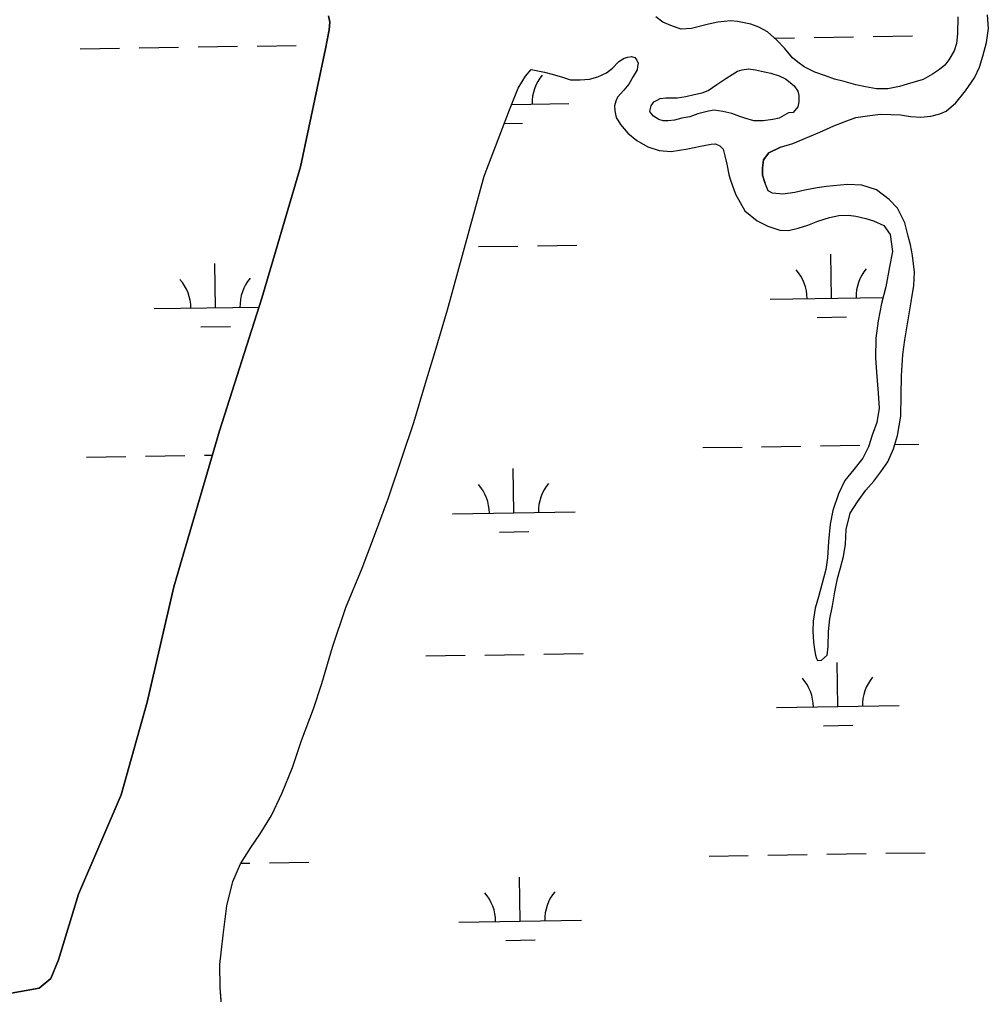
# Model space of a CAD drawing. Extents: x 3823584 to 3861785, y 301729 to 327625.
# Drawn here: x 3852193 to 3852982, y 323857 to 324651 of the extents above; entities that cross this region are included whole.
import ezdxf

# ---------------------------------------------------------------- set-up
doc = ezdxf.new("R2010")
doc.units = 0
doc.layers.add('V-TOPO-SHOR', color=7, linetype='Continuous')
doc.layers.add('V-WETL-SWMP', color=7, linetype='Continuous')

msp = doc.modelspace()

# ---------------------------------------------------------------- linework, layer by layer
at = {"layer": 'V-TOPO-SHOR'}
for points in [[(3852441.97, 324627.08), (3852443.42, 324634.07), (3852445.08, 324642.35), (3852445.54, 324648.68), (3852444.4, 324653.83)], [(3852957.05, 324653.04), (3852956.92, 324639.23), (3852956.06, 324631.34), (3852954.03, 324625.43), (3852949.61, 324617.97), (3852946.41, 324613.66), (3852942.03, 324610.15), (3852936.47, 324606.25), (3852928.93, 324601.98), (3852922.19, 324600.07), (3852915.86, 324598.15), (3852909.52, 324596.24), (3852900.03, 324594.35), (3852890.95, 324594.44), (3852881.88, 324596.1), (3852874, 324597.76), (3852864.54, 324600.22), (3852856.66, 324602.27), (3852849.19, 324605.1), (3852840.53, 324607.95), (3852831.88, 324612.37), (3852826.78, 324615.98), (3852822.47, 324619.57), (3852815.84, 324627.53), (3852809.58, 324633.91), (3852802.14, 324640.69), (3852795.07, 324644.71), (3852788.38, 324647.14), (3852777.74, 324649.22), (3852771.82, 324649.67), (3852761.54, 324648.58), (3852754.02, 324647.07), (3852740.17, 324643.65), (3852731.87, 324642.94), (3852724.79, 324645.38), (3852716.92, 324648.61), (3852711.04, 324653.01)], [(3852812.51, 324546.78), (3852822.8, 324549.84), (3852844.61, 324559.11), (3852856.11, 324564.14), (3852864.44, 324567.61), (3852873.95, 324571.08), (3852885.41, 324572.55), (3852894.11, 324573.65), (3852902.4, 324573.57), (3852910.29, 324573.1), (3852918.58, 324571.84), (3852926.87, 324571.36), (3852935.16, 324572.08), (3852942.29, 324573.98), (3852947.44, 324576.3), (3852955.41, 324582.94), (3852963.4, 324592.74), (3852970.6, 324603.33), (3852974.64, 324611.98), (3852977.48, 324621.04), (3852980.35, 324632.07), (3852982.04, 324643.5), (3852981.36, 324654.56)], [(3852186.06, 323857.88), (3852208.77, 323861.9), (3852218.42, 323869.73), (3852224.7, 323885.02), (3852240.99, 323938.34), (3852275.67, 324019.23), (3852296.81, 324094.76), (3852318.66, 324188.87), (3852355.82, 324315.79), (3852390.33, 324423.84), (3852421.8, 324530.77), (3852441.97, 324627.08)], [(3852609.47, 324610.12), (3852620.38, 324607.84), (3852626.69, 324606.2), (3852634.96, 324603.75), (3852641.65, 324601.71), (3852649.54, 324601.64), (3852657.06, 324602.36), (3852663.79, 324604.27), (3852670.92, 324607.36), (3852675.7, 324611.26), (3852680.89, 324616.74), (3852685.25, 324619.46), (3852688.42, 324620.22), (3852691.19, 324620.59), (3852693.95, 324619.78), (3852695.51, 324617.79), (3852696.67, 324615.41), (3852696.25, 324612.65), (3852695.83, 324609.89), (3852692.62, 324604.39), (3852689, 324598.1), (3852685.01, 324593.4), (3852679.82, 324587.53), (3852678.6, 324584.38), (3852677.38, 324580.44), (3852677.74, 324576.49), (3852678.87, 324570.95), (3852682.37, 324565.39), (3852688.23, 324558.23), (3852695.67, 324552.23), (3852704.71, 324547.02), (3852713.76, 324544.16), (3852723.63, 324543.28), (3852737.07, 324545.52), (3852747.36, 324547.8), (3852756.06, 324549.29), (3852759.62, 324549.65), (3852763.16, 324548.04), (3852765.9, 324545.25), (3852767.42, 324539.71), (3852768.94, 324532.98), (3852770.44, 324524.67), (3852771.59, 324520.71)], [(3852753.71, 324593.15), (3852760.87, 324597.82), (3852768.02, 324602.88), (3852773.19, 324605.99), (3852777.56, 324608.72), (3852781.52, 324609.86), (3852786.66, 324610.6), (3852792.18, 324609.76), (3852799.66, 324608.11), (3852804.79, 324607.27), (3852811.48, 324604.84), (3852816.59, 324602.42), (3852820.51, 324599.62), (3852823.65, 324596.83), (3852826.76, 324592.45), (3852827.52, 324588.89), (3852827.47, 324583.76), (3852826.64, 324579.82), (3852823.04, 324575.11), (3852819.09, 324574.76)], [(3852358.3, 323836.79), (3852356.2, 323862.28), (3852356.07, 323881.13), (3852358.69, 323904.98), (3852361.59, 323928.84), (3852366.73, 323948.83), (3852372.74, 323963.01), (3852381.24, 323976.37), (3852388.93, 323987.5), (3852397.98, 324002.53), (3852406.74, 324020.88), (3852415.2, 324041.45), (3852422.54, 324063.67), (3852432.35, 324089.24), (3852439.15, 324110.07), (3852447.83, 324139.51), (3852458.71, 324172.01), (3852471.81, 324203.97), (3852481.08, 324228.43), (3852493.34, 324261.22), (3852504.77, 324295.1), (3852514.02, 324322.61), (3852523.52, 324354.55), (3852531.39, 324380.38), (3852541.43, 324414.26), (3852571.22, 324523.11), (3852591.94, 324577.3), (3852599.04, 324594.81), (3852605.07, 324604.82), (3852609.47, 324610.12)], [(3852819.09, 324574.76), (3852811.55, 324570.48), (3852806.4, 324569.35), (3852798.5, 324568.24), (3852790.99, 324568.31), (3852783.51, 324570.35), (3852779.58, 324571.97), (3852772.89, 324574.41), (3852765.79, 324576.05), (3852758.69, 324576.91), (3852753.95, 324576.16), (3852745.24, 324573.88), (3852738.9, 324571.57), (3852732.18, 324570.45), (3852726.24, 324568.92), (3852721.1, 324568.18), (3852717.15, 324568.22), (3852713.61, 324569.44), (3852709.29, 324572.24), (3852706.56, 324575.43), (3852706.17, 324576.22), (3852707.39, 324580.56), (3852709.4, 324583.7), (3852712.18, 324585.25), (3852714.56, 324586.41), (3852719.3, 324587.15), (3852724.44, 324587.1), (3852728.39, 324587.07), (3852735.5, 324588.19), (3852742.23, 324589.7), (3852748.96, 324591.22), (3852753.71, 324593.15)], [(3852812.51, 324546.78), (3852803.11, 324542.28), (3852798.7, 324536.46), (3852798.07, 324529.99), (3852797.97, 324524.06), (3852799.89, 324518.2)], [(3852771.59, 324520.71), (3852776.11, 324508.48), (3852783.47, 324495.06), (3852793.62, 324486.91), (3852802.27, 324482.52), (3852812.13, 324479.22), (3852819.13, 324478.99), (3852826.93, 324480.79), (3852835, 324483.41), (3852843.06, 324486.69), (3852852.47, 324489.44), (3852860.27, 324491.11), (3852867.95, 324491.43), (3852874.01, 324490.66), (3852882.11, 324488.69), (3852888.31, 324486.98), (3852896.69, 324482.99), (3852901.99, 324475.75), (3852903.83, 324461.76), (3852901.48, 324449.35), (3852898.36, 324433.16), (3852894.81, 324419.54), (3852892.07, 324405.51), (3852890.27, 324391.22), (3852889.97, 324375.33), (3852890.72, 324363.48), (3852892.18, 324346.38), (3852892.93, 324334.27), (3852891.12, 324322.54), (3852887.41, 324312.41), (3852884.24, 324302.69), (3852879.59, 324293.5), (3852872.37, 324284.3), (3852865.16, 324275.23), (3852859.84, 324264.42), (3852855.35, 324251.05), (3852853.13, 324239.86), (3852851.73, 324225.71), (3852851.01, 324212.23), (3852849.46, 324202.93), (3852843.67, 324180.67), (3852840.9, 324171.36), (3852839.36, 324160.84), (3852839, 324152.62), (3852839.6, 324143.6), (3852840.31, 324137.81), (3852841.02, 324132.97), (3852841.84, 324130.41), (3852842.79, 324128.67), (3852846.16, 324128.96), (3852850.58, 324133.17), (3852851.48, 324140.18), (3852851.67, 324152.3), (3852852.81, 324162.68), (3852854.9, 324173.33), (3852856.98, 324184.8), (3852859.07, 324195.45), (3852861.57, 324204.35), (3852864.07, 324213.4), (3852865.62, 324223.51), (3852866.22, 324235.36), (3852869.37, 324248.85), (3852875.23, 324257.92), (3852882.04, 324267.52), (3852888.6, 324274.7), (3852894.47, 324282.42), (3852900.08, 324290.54), (3852904.73, 324301.07), (3852908.02, 324312), (3852910.62, 324327.65), (3852911.05, 324344.48), (3852911.21, 324360.51), (3852912.31, 324378.03), (3852913.99, 324390.03), (3852916.46, 324404.46), (3852919.18, 324420.91), (3852921.11, 324434.26), (3852921.72, 324445.03), (3852920.15, 324458.49), (3852918.61, 324467.38), (3852916.68, 324474.37), (3852913.78, 324485.26), (3852907.92, 324497.07), (3852901.13, 324504.3), (3852890.71, 324512.05), (3852878.97, 324516.02), (3852867.11, 324516.48), (3852850.02, 324514.88), (3852842.61, 324513.76), (3852832.53, 324511.81), (3852824.19, 324510), (3852814.5, 324508.46), (3852806.14, 324509.35), (3852802.63, 324511.35), (3852799.89, 324518.2)]]:
    msp.add_lwpolyline(points, dxfattribs=at)
at = {"layer": 'V-WETL-SWMP'}
for p, q in [((3852444.4, 324653.83), (3852445.54, 324648.68)), ((3852982.04, 324643.5), (3852981.36, 324654.56)), ((3852445.08, 324642.35), (3852443.42, 324634.07)), ((3852445.54, 324648.68), (3852445.08, 324642.35)), ((3852980.35, 324632.07), (3852982.04, 324643.5)), ((3852807.57, 324635.74), (3852824.17, 324635.99)), ((3852840.16, 324636.24), (3852872.16, 324636.73)), ((3852888.16, 324636.98), (3852920.15, 324637.47)), ((3852242.33, 324627.02), (3852274.32, 324627.52)), ((3852290.32, 324627.76), (3852322.32, 324628.26)), ((3852338.31, 324628.5), (3852370.31, 324629)), ((3852386.31, 324629.24), (3852418.31, 324629.74)), ((3852441.98, 324627.08), (3852421.8, 324530.76)), ((3852443.42, 324634.07), (3852441.98, 324627.08)), ((3852977.48, 324621.04), (3852980.35, 324632.07)), ((3852680.89, 324616.74), (3852685.25, 324619.46)), ((3852685.25, 324619.46), (3852688.42, 324620.22)), ((3852688.42, 324620.22), (3852691.19, 324620.59)), ((3852691.19, 324620.59), (3852693.95, 324619.78)), ((3852693.95, 324619.78), (3852695.51, 324617.79)), ((3852974.64, 324611.98), (3852977.48, 324621.04)), ((3852670.92, 324607.36), (3852675.7, 324611.26)), ((3852675.7, 324611.26), (3852680.89, 324616.74)), ((3852695.51, 324617.79), (3852696.67, 324615.41)), ((3852696.25, 324612.65), (3852695.83, 324609.89)), ((3852696.67, 324615.41), (3852696.25, 324612.65)), ((3852970.6, 324603.33), (3852974.64, 324611.98)), ((3852599.04, 324594.81), (3852605.07, 324604.82)), ((3852605.07, 324604.82), (3852609.47, 324610.12)), ((3852609.47, 324610.12), (3852620.38, 324607.84)), ((3852620.38, 324607.84), (3852626.69, 324606.2)), ((3852626.69, 324606.2), (3852634.96, 324603.75)), ((3852634.96, 324603.75), (3852641.65, 324601.71)), ((3852657.06, 324602.36), (3852663.79, 324604.27)), ((3852663.79, 324604.27), (3852670.92, 324607.36)), ((3852692.61, 324604.39), (3852689, 324598.1)), ((3852695.83, 324609.89), (3852692.61, 324604.39)), ((3852963.4, 324592.74), (3852970.6, 324603.33)), ((3852591.94, 324577.3), (3852599.04, 324594.81)), ((3852641.65, 324601.71), (3852649.55, 324601.64)), ((3852649.55, 324601.64), (3852657.06, 324602.36)), ((3852689, 324598.1), (3852685.01, 324593.4)), ((3852679.82, 324587.53), (3852678.6, 324584.38)), ((3852685.01, 324593.4), (3852679.82, 324587.53)), ((3852955.41, 324582.94), (3852963.4, 324592.74)), ((3852593.72, 324581.69), (3852640.38, 324582.41)), ((3852678.6, 324584.38), (3852677.38, 324580.44)), ((3852677.38, 324580.44), (3852677.74, 324576.49)), ((3852947.44, 324576.3), (3852955.41, 324582.94)), ((3852571.22, 324523.11), (3852591.94, 324577.3)), ((3852677.74, 324576.49), (3852678.87, 324570.95)), ((3852678.87, 324570.95), (3852682.37, 324565.39)), ((3852864.44, 324567.61), (3852873.95, 324571.08)), ((3852873.95, 324571.08), (3852885.41, 324572.55)), ((3852885.41, 324572.55), (3852894.11, 324573.65)), ((3852894.11, 324573.65), (3852902.4, 324573.57)), ((3852902.4, 324573.57), (3852910.29, 324573.1)), ((3852910.29, 324573.1), (3852918.58, 324571.84)), ((3852918.58, 324571.84), (3852926.86, 324571.36)), ((3852926.86, 324571.36), (3852935.16, 324572.08)), ((3852935.16, 324572.08), (3852942.29, 324573.98)), ((3852942.29, 324573.98), (3852947.44, 324576.3)), ((3852587.69, 324566.17), (3852602.62, 324566.4)), ((3852682.37, 324565.39), (3852688.23, 324558.23)), ((3852844.61, 324559.11), (3852856.11, 324564.14)), ((3852856.11, 324564.14), (3852864.44, 324567.61)), ((3852688.23, 324558.23), (3852695.67, 324552.23)), ((3852822.81, 324549.84), (3852844.61, 324559.11)), ((3852695.67, 324552.23), (3852704.71, 324547.02)), ((3852704.71, 324547.02), (3852713.76, 324544.16)), ((3852737.07, 324545.52), (3852747.36, 324547.79)), ((3852747.36, 324547.79), (3852756.06, 324549.29)), ((3852756.06, 324549.29), (3852759.62, 324549.65)), ((3852759.62, 324549.65), (3852763.16, 324548.04)), ((3852763.16, 324548.04), (3852765.9, 324545.25)), ((3852812.51, 324546.78), (3852822.81, 324549.84)), ((3852713.76, 324544.16), (3852723.63, 324543.28)), ((3852723.63, 324543.28), (3852737.07, 324545.52)), ((3852765.9, 324545.25), (3852767.42, 324539.71)), ((3852767.42, 324539.71), (3852768.94, 324532.98)), ((3852798.7, 324536.46), (3852803.11, 324542.28)), ((3852803.11, 324542.28), (3852812.51, 324546.78)), ((3852768.94, 324532.98), (3852770.44, 324524.67)), ((3852798.07, 324529.99), (3852798.7, 324536.46)), ((3852421.8, 324530.76), (3852390.33, 324423.84)), ((3852541.43, 324414.26), (3852571.22, 324523.11)), ((3852770.44, 324524.67), (3852771.59, 324520.71)), ((3852797.97, 324524.06), (3852798.07, 324529.99)), ((3852799.89, 324518.2), (3852797.97, 324524.06)), ((3852771.59, 324520.71), (3852776.11, 324508.48)), ((3852802.63, 324511.35), (3852799.89, 324518.2)), ((3852867.11, 324516.48), (3852850.02, 324514.88)), ((3852878.97, 324516.01), (3852867.11, 324516.48)), ((3852890.71, 324512.05), (3852878.97, 324516.01)), ((3852776.11, 324508.48), (3852783.47, 324495.06)), ((3852806.14, 324509.35), (3852802.63, 324511.35)), ((3852814.5, 324508.46), (3852806.14, 324509.35)), ((3852824.19, 324510), (3852814.5, 324508.46)), ((3852832.53, 324511.81), (3852824.19, 324510)), ((3852842.62, 324513.76), (3852832.53, 324511.81)), ((3852850.02, 324514.88), (3852842.62, 324513.76)), ((3852901.13, 324504.3), (3852890.71, 324512.05)), ((3852907.91, 324497.07), (3852901.13, 324504.3)), ((3852783.47, 324495.06), (3852793.62, 324486.91)), ((3852860.27, 324491.11), (3852867.95, 324491.43)), ((3852867.95, 324491.43), (3852874.01, 324490.66)), ((3852913.78, 324485.26), (3852907.91, 324497.07)), ((3852793.62, 324486.91), (3852802.27, 324482.52)), ((3852826.93, 324480.79), (3852835, 324483.41)), ((3852835, 324483.41), (3852843.06, 324486.69)), ((3852843.06, 324486.69), (3852852.47, 324489.44)), ((3852852.47, 324489.44), (3852860.27, 324491.11)), ((3852874.01, 324490.66), (3852882.11, 324488.69)), ((3852882.11, 324488.69), (3852888.31, 324486.98)), ((3852888.31, 324486.98), (3852896.69, 324482.99)), ((3852916.68, 324474.37), (3852913.78, 324485.26)), ((3852802.27, 324482.52), (3852812.13, 324479.22)), ((3852812.13, 324479.22), (3852819.13, 324478.99)), ((3852819.13, 324478.99), (3852826.93, 324480.79)), ((3852896.69, 324482.99), (3852901.99, 324475.75)), ((3852901.99, 324475.75), (3852903.83, 324461.76)), ((3852918.61, 324467.37), (3852916.68, 324474.37)), ((3852566.76, 324465.83), (3852598.75, 324466.33)), ((3852614.75, 324466.57), (3852646.75, 324467.07)), ((3852854.28, 324423.83), (3852853.73, 324459.83)), ((3852903.83, 324461.76), (3852901.48, 324449.35)), ((3852920.15, 324458.49), (3852918.61, 324467.37)), ((3852352.44, 324416.09), (3852351.88, 324452.09)), ((3852921.72, 324445.03), (3852920.15, 324458.49)), ((3852901.48, 324449.35), (3852898.36, 324433.17)), ((3852921.11, 324434.26), (3852921.72, 324445.03)), ((3852898.36, 324433.17), (3852894.81, 324419.54)), ((3852919.18, 324420.91), (3852921.11, 324434.26)), ((3852390.33, 324423.84), (3852355.82, 324315.79)), ((3852804.29, 324423.06), (3852896.09, 324424.47)), ((3852916.46, 324404.46), (3852919.18, 324420.91)), ((3852302.44, 324415.32), (3852388.03, 324416.64)), ((3852531.39, 324380.38), (3852541.43, 324414.26)), ((3852894.81, 324419.54), (3852892.07, 324405.51)), ((3852842.52, 324408.22), (3852866.52, 324408.59)), ((3852892.07, 324405.51), (3852890.27, 324391.23)), ((3852913.99, 324390.03), (3852916.46, 324404.46)), ((3852340.67, 324400.48), (3852364.67, 324400.85)), ((3852890.27, 324391.23), (3852889.97, 324375.33)), ((3852912.31, 324378.03), (3852913.99, 324390.03)), ((3852523.52, 324354.55), (3852531.39, 324380.38)), ((3852889.97, 324375.33), (3852890.72, 324363.48)), ((3852911.21, 324360.51), (3852912.31, 324378.03)), ((3852890.72, 324363.48), (3852892.18, 324346.38)), ((3852911.05, 324344.48), (3852911.21, 324360.51)), ((3852514.02, 324322.61), (3852523.52, 324354.55)), ((3852892.18, 324346.38), (3852892.93, 324334.27)), ((3852910.62, 324327.64), (3852911.05, 324344.48)), ((3852892.93, 324334.27), (3852891.12, 324322.54)), ((3852908.02, 324312), (3852910.62, 324327.64)), ((3852504.77, 324295.1), (3852514.02, 324322.61)), ((3852891.12, 324322.54), (3852887.41, 324312.41)), ((3852355.82, 324315.79), (3852318.66, 324188.87)), ((3852887.41, 324312.41), (3852884.24, 324302.69)), ((3852904.73, 324301.07), (3852908.02, 324312)), ((3852749.3, 324302.13), (3852781.3, 324302.62)), ((3852797.3, 324302.87), (3852829.29, 324303.36)), ((3852845.29, 324303.61), (3852877.29, 324304.1)), ((3852884.24, 324302.69), (3852879.59, 324293.5)), ((3852900.08, 324290.54), (3852904.73, 324301.07)), ((3852905.77, 324304.54), (3852925.28, 324304.84)), ((3852247.46, 324294.39), (3852279.45, 324294.88)), ((3852295.45, 324295.13), (3852327.45, 324295.62)), ((3852343.44, 324295.87), (3852350.02, 324295.97)), ((3852493.35, 324261.21), (3852504.77, 324295.1)), ((3852879.59, 324293.5), (3852872.37, 324284.3)), ((3852595.51, 324249.01), (3852594.96, 324285)), ((3852894.47, 324282.42), (3852900.08, 324290.54)), ((3852872.37, 324284.3), (3852865.16, 324275.23)), ((3852888.6, 324274.7), (3852894.47, 324282.42)), ((3852865.16, 324275.23), (3852859.84, 324264.42)), ((3852882.04, 324267.52), (3852888.6, 324274.7)), ((3852481.08, 324228.43), (3852493.35, 324261.21)), ((3852859.84, 324264.42), (3852855.34, 324251.05)), ((3852875.23, 324257.92), (3852882.04, 324267.52)), ((3852869.37, 324248.85), (3852875.23, 324257.92)), ((3852545.52, 324248.24), (3852645.51, 324249.78)), ((3852855.34, 324251.05), (3852853.13, 324239.86)), ((3852866.22, 324235.36), (3852869.37, 324248.85)), ((3852853.13, 324239.86), (3852851.73, 324225.71)), ((3852583.75, 324233.39), (3852607.75, 324233.76)), ((3852865.62, 324223.51), (3852866.22, 324235.36)), ((3852471.81, 324203.97), (3852481.08, 324228.43)), ((3852851.73, 324225.71), (3852851.01, 324212.23)), ((3852864.07, 324213.4), (3852865.62, 324223.51)), ((3852861.57, 324204.35), (3852864.07, 324213.4)), ((3852851.01, 324212.23), (3852849.46, 324202.93)), ((3852458.71, 324172.01), (3852471.81, 324203.97)), ((3852849.46, 324202.93), (3852843.67, 324180.67)), ((3852859.07, 324195.45), (3852861.57, 324204.35)), ((3852856.98, 324184.79), (3852859.07, 324195.45)), ((3852318.66, 324188.87), (3852296.81, 324094.76)), ((3852854.9, 324173.33), (3852856.98, 324184.79)), ((3852843.67, 324180.67), (3852840.9, 324171.36)), ((3852447.83, 324139.51), (3852458.71, 324172.01)), ((3852840.9, 324171.36), (3852839.35, 324160.84)), ((3852852.81, 324162.68), (3852854.9, 324173.33)), ((3852839.35, 324160.84), (3852839, 324152.62)), ((3852851.67, 324152.3), (3852852.81, 324162.68)), ((3852839, 324152.62), (3852839.6, 324143.6)), ((3852851.48, 324140.18), (3852851.67, 324152.3)), ((3852839.6, 324143.6), (3852840.31, 324137.81)), ((3852439.15, 324110.07), (3852447.83, 324139.51)), ((3852619.88, 324133.94), (3852651.88, 324134.43)), ((3852840.31, 324137.81), (3852841.02, 324132.97)), ((3852850.58, 324133.17), (3852851.48, 324140.18)), ((3852523.89, 324132.46), (3852555.89, 324132.95)), ((3852571.89, 324133.2), (3852603.88, 324133.69)), ((3852841.02, 324132.97), (3852841.84, 324130.42)), ((3852841.84, 324130.42), (3852842.79, 324128.67)), ((3852842.79, 324128.67), (3852846.16, 324128.96)), ((3852846.16, 324128.96), (3852850.58, 324133.17)), ((3852859.41, 324091.19), (3852858.86, 324127.19)), ((3852432.35, 324089.24), (3852439.15, 324110.07)), ((3852296.81, 324094.76), (3852275.67, 324019.23)), ((3852422.54, 324063.67), (3852432.35, 324089.24)), ((3852809.42, 324090.42), (3852909.41, 324091.96)), ((3852847.65, 324075.58), (3852871.65, 324075.95)), ((3852415.2, 324041.45), (3852422.54, 324063.67)), ((3852406.74, 324020.88), (3852415.2, 324041.45)), ((3852275.67, 324019.23), (3852240.99, 323938.34)), ((3852397.98, 324002.53), (3852406.74, 324020.88)), ((3852388.93, 323987.5), (3852397.98, 324002.53)), ((3852381.24, 323976.37), (3852388.93, 323987.5)), ((3852372.73, 323963.01), (3852381.24, 323976.37)), ((3852754.43, 323969.49), (3852786.43, 323969.98)), ((3852802.43, 323970.23), (3852834.42, 323970.72)), ((3852850.42, 323970.97), (3852882.42, 323971.46)), ((3852898.42, 323971.71), (3852930.41, 323972.2)), ((3852366.73, 323948.83), (3852372.73, 323963.01)), ((3852373.12, 323963.61), (3852380.57, 323963.73)), ((3852396.57, 323963.97), (3852428.56, 323964.47)), ((3852600.64, 323916.37), (3852600.09, 323952.37)), ((3852361.59, 323928.84), (3852366.73, 323948.83)), ((3852240.99, 323938.34), (3852224.7, 323885.01)), ((3852358.69, 323904.98), (3852361.59, 323928.84)), ((3852550.65, 323915.6), (3852650.63, 323917.14)), ((3852356.07, 323881.13), (3852358.69, 323904.98)), ((3852588.88, 323900.76), (3852612.88, 323901.13)), ((3852224.7, 323885.01), (3852218.42, 323869.73)), ((3852356.2, 323862.28), (3852356.07, 323881.13)), ((3852218.42, 323869.73), (3852208.77, 323861.9)), ((3852208.77, 323861.9), (3852186.06, 323857.88)), ((3852358.3, 323836.79), (3852356.2, 323862.28))]:
    msp.add_line(p, q, dxfattribs=at)
msp.add_lwpolyline([(3852957.05, 324653.04), (3852956.92, 324639.23), (3852956.06, 324631.34), (3852954.03, 324625.43), (3852949.61, 324617.97), (3852946.41, 324613.66), (3852942.03, 324610.15), (3852936.47, 324606.25), (3852928.93, 324601.98), (3852922.19, 324600.07), (3852915.86, 324598.15), (3852909.52, 324596.24), (3852900.03, 324594.35), (3852890.95, 324594.44), (3852881.88, 324596.1), (3852874, 324597.76), (3852864.54, 324600.22), (3852856.66, 324602.27), (3852849.19, 324605.1), (3852840.53, 324607.95), (3852831.88, 324612.37), (3852826.78, 324615.98), (3852822.47, 324619.57), (3852815.84, 324627.53), (3852809.58, 324633.91), (3852802.14, 324640.69), (3852795.07, 324644.71), (3852788.38, 324647.14), (3852777.74, 324649.22), (3852771.82, 324649.67), (3852761.54, 324648.58), (3852754.02, 324647.07), (3852740.17, 324643.65), (3852731.87, 324642.94), (3852724.79, 324645.38), (3852716.92, 324648.61), (3852711.04, 324653.01)], dxfattribs=at)
msp.add_lwpolyline([(3852753.71, 324593.15), (3852760.87, 324597.82), (3852768.02, 324602.88), (3852773.19, 324605.99), (3852777.56, 324608.72), (3852781.52, 324609.86), (3852786.66, 324610.6), (3852792.18, 324609.76), (3852799.66, 324608.11), (3852804.79, 324607.27), (3852811.48, 324604.84), (3852816.59, 324602.42), (3852820.51, 324599.62), (3852823.65, 324596.83), (3852826.76, 324592.45), (3852827.52, 324588.89), (3852827.47, 324583.76), (3852826.64, 324579.82), (3852823.04, 324575.11), (3852819.09, 324574.76), (3852811.55, 324570.48), (3852806.4, 324569.35), (3852798.5, 324568.24), (3852790.99, 324568.31), (3852783.51, 324570.35), (3852779.58, 324571.97), (3852772.89, 324574.41), (3852765.79, 324576.05), (3852758.69, 324576.91), (3852753.95, 324576.16), (3852745.24, 324573.88), (3852738.9, 324571.57), (3852732.18, 324570.45), (3852726.24, 324568.92), (3852721.1, 324568.18), (3852717.15, 324568.22), (3852713.61, 324569.44), (3852709.29, 324572.24), (3852706.56, 324575.43), (3852706.17, 324576.22), (3852707.39, 324580.55), (3852709.4, 324583.7), (3852712.18, 324585.25), (3852714.56, 324586.41), (3852719.3, 324587.16), (3852724.44, 324587.11), (3852728.39, 324587.07), (3852735.5, 324588.19), (3852742.23, 324589.7), (3852748.96, 324591.22)], close=True, dxfattribs=at)
for centre, start, end in [((3852645.61, 324582.97), 140.11153, 181.65519), ((3852799.04, 324423.45), 0.11154, 41.6552), ((3852909.51, 324425.16), 140.11153, 181.65519), ((3852297.19, 324415.71), 0.11154, 41.6552), ((3852407.66, 324417.42), 140.11153, 181.65519), ((3852540.27, 324248.63), 0.11154, 41.6552), ((3852650.74, 324250.33), 140.11153, 181.65519), ((3852804.17, 324090.82), 0.11154, 41.6552), ((3852914.64, 324092.52), 140.11153, 181.65519), ((3852545.4, 323915.99), 0.11154, 41.6552), ((3852655.87, 323917.7), 140.11153, 181.65519)]:
    msp.add_arc(centre, 35.25, start, end, dxfattribs=at)

doc.saveas('drawing.dxf')
